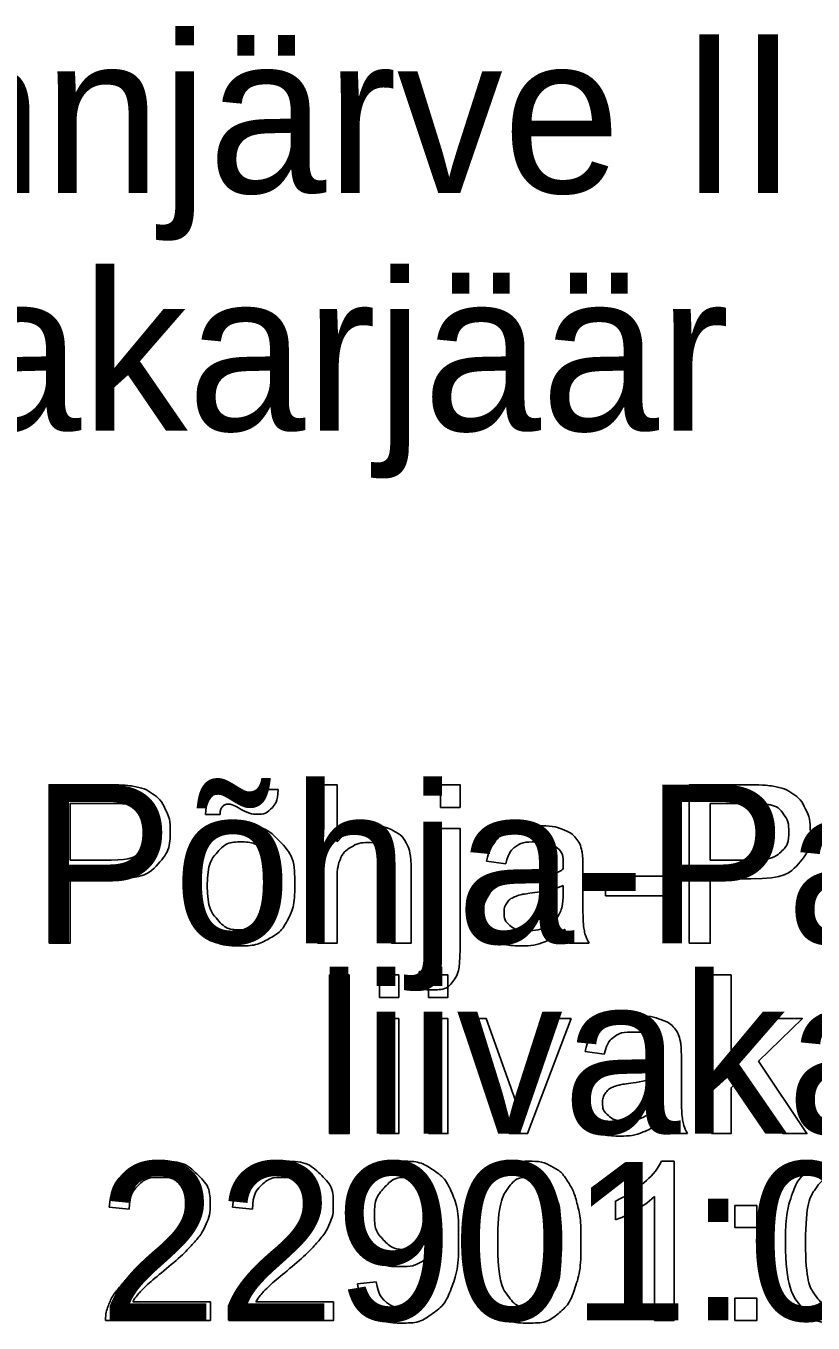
# Model space of a CAD drawing. Extents: x 700746 to 706058, y 6570320 to 6580460.
# Drawn here: x 705159.01 to 705187.3, y 6575954.62 to 6576001.26 of the extents above; entities that cross this region are included whole.
import ezdxf

# ---------------------------------------------------------------- set-up
doc = ezdxf.new("R2010")
doc.units = 0
for name, color, linetype in [('kataster', 7, 'Continuous'), ('Kataster tekst', 7, 'Continuous'), ('VORMISTUS', 7, 'Continuous')]:
    doc.layers.add(name, color=color, linetype=linetype)

msp = doc.modelspace()

# ---------------------------------------------------------------- linework, layer by layer
at = {"layer": 'kataster'}
for points in [[(705159.839, 6575968.272), (705159.839, 6575973.972), (705161.99, 6575973.972)], [(705167.568, 6575973.802), (705168.072, 6575973.802)], [(705169.492, 6575968.272), (705169.492, 6575973.972), (705170.192, 6575973.972), (705170.192, 6575971.926)], [(705173.915, 6575973.159), (705173.915, 6575973.972), (705174.614, 6575973.972), (705174.614, 6575973.159), (705173.915, 6575973.159)], [(705182.852, 6575968.272), (705182.852, 6575973.972), (705185.003, 6575973.972)], [(705162.053, 6575973.298), (705160.595, 6575973.298), (705160.595, 6575971.261)], [(705185.066, 6575973.298), (705183.608, 6575973.298), (705183.608, 6575971.261)], [(705165.986, 6575972.903), (705165.469, 6575972.903)], [(705173.915, 6575968.063), (705173.915, 6575972.403), (705174.614, 6575972.403), (705174.614, 6575968.049)], [(705160.595, 6575971.261), (705162.069, 6575971.261)], [(705176.257, 6575971.13), (705175.57, 6575971.222)], [(705183.608, 6575971.261), (705185.081, 6575971.261)], [(705172.855, 6575970.889), (705172.855, 6575968.272), (705172.155, 6575968.272), (705172.155, 6575970.888)], [(705179.028, 6575970.935), (705179.028, 6575970.003)], [(705162.057, 6575970.587), (705160.595, 6575970.587), (705160.595, 6575968.272), (705159.839, 6575968.272)], [(705170.192, 6575970.53), (705170.192, 6575968.272), (705169.492, 6575968.272)], [(705178.321, 6575970.088), (705178.325, 6575970.344)], [(705179.836, 6575969.983), (705179.836, 6575970.687), (705181.991, 6575970.687), (705181.991, 6575969.983), (705179.836, 6575969.983)], [(705185.07, 6575970.587), (705183.608, 6575970.587), (705183.608, 6575968.272), (705182.852, 6575968.272)], [(705179.25, 6575968.272), (705178.52, 6575968.272)], [(705169.922, 6575961.432), (705169.922, 6575967.132), (705170.622, 6575967.132), (705170.622, 6575961.432), (705169.922, 6575961.432)], [(705171.712, 6575966.328), (705171.712, 6575967.132), (705172.412, 6575967.132), (705172.412, 6575966.328), (705171.712, 6575966.328)], [(705173.028, 6575966.673), (705173.157, 6575967.267)], [(705173.48, 6575966.328), (705173.48, 6575967.132), (705174.18, 6575967.132), (705174.18, 6575966.328), (705173.48, 6575966.328)], [(705183.658, 6575961.432), (705183.658, 6575967.132), (705184.358, 6575967.132), (705184.358, 6575963.884), (705186.016, 6575965.563), (705186.922, 6575965.563), (705185.344, 6575964.028), (705187.083, 6575961.432), (705186.22, 6575961.432), (705184.846, 6575963.544), (705184.358, 6575963.069), (705184.358, 6575961.432), (705183.658, 6575961.432)], [(705171.712, 6575961.432), (705171.712, 6575965.563), (705172.412, 6575965.563), (705172.412, 6575961.432), (705171.712, 6575961.432)], [(705173.48, 6575961.432), (705173.48, 6575965.563), (705174.18, 6575965.563), (705174.18, 6575961.432), (705173.48, 6575961.432)], [(705176.383, 6575961.432), (705174.819, 6575965.563), (705175.557, 6575965.563), (705176.442, 6575963.089)], [(705176.967, 6575963.042), (705177.883, 6575965.563), (705178.603, 6575965.563), (705177.04, 6575961.432), (705176.383, 6575961.432)], [(705179.797, 6575964.29), (705179.111, 6575964.382)], [(705182.569, 6575964.095), (705182.569, 6575963.163)], [(705181.861, 6575963.248), (705181.865, 6575963.504)], [(705182.791, 6575961.432), (705182.061, 6575961.432)], [(705181.855, 6575960.433), (705182.305, 6575960.433), (705182.305, 6575954.712)], [(705182.305, 6575954.712), (705181.606, 6575954.712), (705181.606, 6575959.17)], [(705162.725, 6575958.713), (705162.003, 6575958.787)], [(705167.152, 6575958.713), (705166.43, 6575958.787)], [(705180.207, 6575958.327), (705180.207, 6575959.003)], [(705184.491, 6575958.048), (705184.491, 6575958.843), (705185.286, 6575958.843), (705185.286, 6575958.048), (705184.491, 6575958.048)], [(705170.923, 6575956.032), (705171.596, 6575956.093)], [(705165.64, 6575955.385), (705165.64, 6575954.712), (705161.873, 6575954.712)], [(705162.846, 6575955.385), (705165.64, 6575955.385)], [(705170.067, 6575955.385), (705170.067, 6575954.712), (705166.3, 6575954.712)], [(705167.273, 6575955.385), (705170.067, 6575955.385)], [(705184.491, 6575954.712), (705184.491, 6575955.507), (705185.286, 6575955.507), (705185.286, 6575954.712), (705184.491, 6575954.712)]]:
    msp.add_lwpolyline(points, dxfattribs=at)
for points, degree in [([(705161.99, 6575973.972), (705162.558, 6575973.972), (705162.858, 6575973.917), (705163.278, 6575973.847), (705163.562, 6575973.651), (705163.846, 6575973.454), (705164.019, 6575973.1), (705164.192, 6575972.746), (705164.192, 6575972.322), (705164.192, 6575971.595), (705163.729, 6575971.091), (705163.266, 6575970.587), (705162.057, 6575970.587)], 3), ([(705165.469, 6575972.903), (705165.465, 6575973.305), (705165.691, 6575973.545), (705165.913, 6575973.785), (705166.259, 6575973.785), (705166.5, 6575973.785), (705166.917, 6575973.578), (705167.147, 6575973.463), (705167.283, 6575973.463), (705167.408, 6575973.463), (705167.474, 6575973.532), (705167.54, 6575973.6), (705167.568, 6575973.802)], 3), ([(705168.072, 6575973.802), (705168.06, 6575973.359), (705167.848, 6575973.138), (705167.636, 6575972.916), (705167.31, 6575972.916), (705167.065, 6575972.916), (705166.664, 6575973.133), (705166.403, 6575973.272), (705166.282, 6575973.272), (705166.15, 6575973.272), (705166.068, 6575973.179), (705165.982, 6575973.086), (705165.986, 6575972.903)], 3), ([(705185.003, 6575973.972), (705185.571, 6575973.972), (705185.87, 6575973.917), (705186.291, 6575973.847), (705186.575, 6575973.651), (705186.859, 6575973.454), (705187.032, 6575973.1), (705187.205, 6575972.746), (705187.205, 6575972.322), (705187.205, 6575971.595), (705186.742, 6575971.091), (705186.279, 6575970.587), (705185.07, 6575970.587)], 3), ([(705162.069, 6575971.261), (705162.8, 6575971.261), (705163.107, 6575971.533), (705163.414, 6575971.805), (705163.414, 6575972.299), (705163.414, 6575972.657), (705163.233, 6575972.911), (705163.053, 6575973.166), (705162.757, 6575973.248), (705162.566, 6575973.298), (705162.053, 6575973.298)], 3), ([(705185.081, 6575971.261), (705185.813, 6575971.261), (705186.12, 6575971.533), (705186.427, 6575971.805), (705186.427, 6575972.299), (705186.427, 6575972.657), (705186.246, 6575972.911), (705186.065, 6575973.166), (705185.77, 6575973.248), (705185.579, 6575973.298), (705185.066, 6575973.298)], 3), ([(705164.804, 6575970.338), (705164.804, 6575971.484), (705165.442, 6575972.036), (705165.974, 6575972.495), (705166.74, 6575972.495), (705167.591, 6575972.495), (705168.131, 6575971.937), (705168.671, 6575971.379), (705168.671, 6575970.396), (705168.671, 6575969.599), (705168.432, 6575969.142), (705168.193, 6575968.686), (705167.736, 6575968.433), (705167.28, 6575968.181), (705166.74, 6575968.181), (705165.873, 6575968.181), (705165.339, 6575968.736), (705164.804, 6575969.292), (705164.804, 6575970.338)], 3), ([(705170.192, 6575971.926), (705170.681, 6575972.495), (705171.428, 6575972.495), (705171.887, 6575972.495), (705172.225, 6575972.314), (705172.563, 6575972.133), (705172.709, 6575971.814), (705172.855, 6575971.495), (705172.855, 6575970.889)], 3), ([(705175.57, 6575971.222), (705175.663, 6575971.662), (705175.877, 6575971.932), (705176.091, 6575972.203), (705176.495, 6575972.349), (705176.899, 6575972.495), (705177.431, 6575972.495), (705177.96, 6575972.495), (705178.29, 6575972.37), (705178.62, 6575972.246), (705178.776, 6575972.057), (705178.931, 6575971.868), (705178.993, 6575971.58), (705179.028, 6575971.401), (705179.028, 6575970.935)], 3), ([(705165.526, 6575970.337), (705165.526, 6575969.544), (705165.871, 6575969.149), (705166.216, 6575968.754), (705166.74, 6575968.754), (705167.259, 6575968.754), (705167.605, 6575969.151), (705167.95, 6575969.548), (705167.95, 6575970.361), (705167.95, 6575971.127), (705167.603, 6575971.522), (705167.256, 6575971.917), (705166.74, 6575971.917), (705166.216, 6575971.917), (705165.871, 6575971.524), (705165.526, 6575971.131), (705165.526, 6575970.337)], 3), ([(705172.155, 6575970.888), (705172.155, 6575971.413), (705171.928, 6575971.652), (705171.7, 6575971.891), (705171.284, 6575971.891), (705170.973, 6575971.891), (705170.699, 6575971.729), (705170.425, 6575971.568), (705170.308, 6575971.292), (705170.192, 6575971.016), (705170.192, 6575970.53)], 3), ([(705178.381, 6575968.78), (705177.991, 6575968.451), (705177.631, 6575968.316), (705177.271, 6575968.181), (705176.859, 6575968.181), (705176.179, 6575968.181), (705175.814, 6575968.513), (705175.449, 6575968.845), (705175.449, 6575969.361), (705175.449, 6575969.664), (705175.586, 6575969.915), (705175.724, 6575970.165), (705175.948, 6575970.317), (705176.171, 6575970.468), (705176.451, 6575970.546), (705176.657, 6575970.6), (705177.073, 6575970.651), (705177.92, 6575970.752), (705178.321, 6575970.891), (705178.325, 6575971.036), (705178.325, 6575971.075), (705178.325, 6575971.504), (705178.127, 6575971.679), (705177.859, 6575971.917), (705177.331, 6575971.917), (705176.839, 6575971.917), (705176.604, 6575971.744), (705176.369, 6575971.57), (705176.257, 6575971.13)], 3), ([(705178.325, 6575970.344), (705177.943, 6575970.189), (705177.18, 6575970.08), (705176.748, 6575970.018), (705176.569, 6575969.94), (705176.39, 6575969.862), (705176.293, 6575969.713), (705176.196, 6575969.563), (705176.196, 6575969.381), (705176.196, 6575969.101), (705176.407, 6575968.914), (705176.619, 6575968.728), (705177.027, 6575968.728), (705177.431, 6575968.728), (705177.746, 6575968.905), (705178.06, 6575969.082), (705178.208, 6575969.389), (705178.321, 6575969.625), (705178.321, 6575970.088)], 3), ([(705179.028, 6575970.003), (705179.028, 6575969.027), (705179.073, 6575968.768), (705179.118, 6575968.509), (705179.25, 6575968.272)], 3), ([(705178.52, 6575968.272), (705178.412, 6575968.489), (705178.381, 6575968.78)], 2), ([(705174.614, 6575968.049), (705174.614, 6575967.287), (705174.416, 6575966.988), (705174.163, 6575966.599), (705173.576, 6575966.599), (705173.292, 6575966.599), (705173.028, 6575966.673)], 3), ([(705173.157, 6575967.267), (705173.368, 6575967.212), (705173.489, 6575967.212), (705173.704, 6575967.212), (705173.809, 6575967.354), (705173.915, 6575967.496), (705173.915, 6575968.063)], 3), ([(705179.111, 6575964.382), (705179.204, 6575964.822), (705179.418, 6575965.092), (705179.632, 6575965.363), (705180.036, 6575965.509), (705180.44, 6575965.655), (705180.972, 6575965.655), (705181.501, 6575965.655), (705181.831, 6575965.53), (705182.161, 6575965.406), (705182.317, 6575965.217), (705182.472, 6575965.028), (705182.534, 6575964.74), (705182.569, 6575964.561), (705182.569, 6575964.095)], 3), ([(705181.922, 6575961.94), (705181.531, 6575961.611), (705181.172, 6575961.476), (705180.812, 6575961.341), (705180.4, 6575961.341), (705179.72, 6575961.341), (705179.355, 6575961.673), (705178.989, 6575962.005), (705178.989, 6575962.521), (705178.989, 6575962.824), (705179.127, 6575963.075), (705179.265, 6575963.325), (705179.489, 6575963.477), (705179.712, 6575963.628), (705179.992, 6575963.706), (705180.198, 6575963.76), (705180.614, 6575963.811), (705181.461, 6575963.912), (705181.861, 6575964.051), (705181.865, 6575964.196), (705181.865, 6575964.235), (705181.865, 6575964.664), (705181.667, 6575964.839), (705181.4, 6575965.077), (705180.872, 6575965.077), (705180.379, 6575965.077), (705180.145, 6575964.904), (705179.91, 6575964.73), (705179.797, 6575964.29)], 3), ([(705181.865, 6575963.504), (705181.484, 6575963.349), (705180.721, 6575963.24), (705180.289, 6575963.178), (705180.11, 6575963.1), (705179.931, 6575963.022), (705179.834, 6575962.873), (705179.737, 6575962.723), (705179.737, 6575962.541), (705179.737, 6575962.261), (705179.948, 6575962.074), (705180.16, 6575961.888), (705180.568, 6575961.888), (705180.972, 6575961.888), (705181.287, 6575962.065), (705181.601, 6575962.242), (705181.749, 6575962.549), (705181.861, 6575962.785), (705181.861, 6575963.248)], 3), ([(705176.442, 6575963.089), (705176.586, 6575962.688), (705176.706, 6575962.257), (705176.8, 6575962.583), (705176.967, 6575963.042)], 3), ([(705182.569, 6575963.163), (705182.569, 6575962.187), (705182.614, 6575961.928), (705182.659, 6575961.669), (705182.791, 6575961.432)], 3), ([(705182.061, 6575961.432), (705181.953, 6575961.649), (705181.922, 6575961.94)], 2), ([(705162.003, 6575958.787), (705162.077, 6575959.591), (705162.559, 6575960.012), (705163.042, 6575960.433), (705163.854, 6575960.433), (705164.675, 6575960.433), (705165.153, 6575959.979), (705165.631, 6575959.524), (705165.631, 6575958.852), (705165.631, 6575958.51), (705165.491, 6575958.18), (705165.351, 6575957.849), (705165.027, 6575957.484), (705164.703, 6575957.119), (705163.95, 6575956.481), (705163.32, 6575955.953), (705163.141, 6575955.764), (705162.963, 6575955.575), (705162.846, 6575955.385)], 3), ([(705166.43, 6575958.787), (705166.504, 6575959.591), (705166.986, 6575960.012), (705167.469, 6575960.433), (705168.281, 6575960.433), (705169.102, 6575960.433), (705169.58, 6575959.979), (705170.058, 6575959.524), (705170.058, 6575958.852), (705170.058, 6575958.51), (705169.918, 6575958.18), (705169.779, 6575957.849), (705169.454, 6575957.484), (705169.13, 6575957.119), (705168.377, 6575956.481), (705167.747, 6575955.953), (705167.569, 6575955.764), (705167.39, 6575955.575), (705167.273, 6575955.385)], 3), ([(705171.596, 6575956.093), (705171.682, 6575955.618), (705171.922, 6575955.404), (705172.163, 6575955.189), (705172.54, 6575955.189), (705172.862, 6575955.189), (705173.106, 6575955.337), (705173.35, 6575955.485), (705173.504, 6575955.732), (705173.658, 6575955.979), (705173.763, 6575956.4), (705173.868, 6575956.82), (705173.868, 6575957.255), (705173.868, 6575957.302), (705173.864, 6575957.395), (705173.654, 6575957.061), (705173.291, 6575956.853), (705172.928, 6575956.645), (705172.504, 6575956.645), (705171.797, 6575956.645), (705171.308, 6575957.158), (705170.818, 6575957.671), (705170.818, 6575958.51), (705170.818, 6575959.376), (705171.329, 6575959.905), (705171.84, 6575960.433), (705172.609, 6575960.433), (705173.165, 6575960.433), (705173.625, 6575960.134), (705174.086, 6575959.835), (705174.325, 6575959.281), (705174.563, 6575958.727), (705174.563, 6575957.678), (705174.563, 6575956.586), (705174.326, 6575955.939), (705174.089, 6575955.292), (705173.621, 6575954.954), (705173.153, 6575954.616), (705172.524, 6575954.616), (705171.855, 6575954.616), (705171.432, 6575954.988), (705171.008, 6575955.359), (705170.923, 6575956.032)], 3), ([(705175.246, 6575957.523), (705175.246, 6575958.533), (705175.453, 6575959.15), (705175.661, 6575959.767), (705176.071, 6575960.1), (705176.481, 6575960.433), (705177.103, 6575960.433), (705177.561, 6575960.433), (705177.908, 6575960.249), (705178.255, 6575960.064), (705178.479, 6575959.716), (705178.704, 6575959.369), (705178.832, 6575958.869), (705178.96, 6575958.37), (705178.96, 6575957.523), (705178.96, 6575956.52), (705178.754, 6575955.903), (705178.548, 6575955.286), (705178.138, 6575954.951), (705177.728, 6575954.616), (705177.103, 6575954.616), (705176.279, 6575954.616), (705175.809, 6575955.204), (705175.246, 6575955.918), (705175.246, 6575957.523)], 3), ([(705180.207, 6575959.003), (705180.794, 6575959.279), (705181.233, 6575959.671), (705181.672, 6575960.064), (705181.855, 6575960.433)], 3), ([(705186.311, 6575957.523), (705186.311, 6575958.533), (705186.519, 6575959.15), (705186.727, 6575959.767), (705187.137, 6575960.1), (705187.547, 6575960.433), (705188.168, 6575960.433), (705188.627, 6575960.433), (705188.974, 6575960.249), (705189.321, 6575960.064), (705189.545, 6575959.716), (705189.769, 6575959.369), (705189.897, 6575958.869), (705190.026, 6575958.37), (705190.026, 6575957.523), (705190.026, 6575956.52), (705189.82, 6575955.903), (705189.614, 6575955.286), (705189.204, 6575954.951), (705188.794, 6575954.616), (705188.168, 6575954.616), (705187.344, 6575954.616), (705186.874, 6575955.204), (705186.311, 6575955.918), (705186.311, 6575957.523)], 3), ([(705161.873, 6575954.712), (705161.865, 6575954.965), (705161.955, 6575955.198), (705162.099, 6575955.583), (705162.416, 6575955.957), (705162.733, 6575956.33), (705163.331, 6575956.818), (705164.259, 6575957.581), (705164.584, 6575958.026), (705164.91, 6575958.471), (705164.91, 6575958.869), (705164.91, 6575959.284), (705164.613, 6575959.57), (705164.316, 6575959.855), (705163.839, 6575959.855), (705163.334, 6575959.855), (705163.031, 6575959.552), (705162.728, 6575959.249), (705162.725, 6575958.713)], 3), ([(705166.3, 6575954.712), (705166.292, 6575954.965), (705166.382, 6575955.198), (705166.526, 6575955.583), (705166.843, 6575955.957), (705167.16, 6575956.33), (705167.758, 6575956.818), (705168.686, 6575957.581), (705169.011, 6575958.026), (705169.337, 6575958.471), (705169.337, 6575958.869), (705169.337, 6575959.284), (705169.04, 6575959.57), (705168.743, 6575959.855), (705168.266, 6575959.855), (705167.761, 6575959.855), (705167.458, 6575959.552), (705167.156, 6575959.249), (705167.152, 6575958.713)], 3), ([(705173.786, 6575958.545), (705173.786, 6575959.148), (705173.467, 6575959.502), (705173.148, 6575959.855), (705172.696, 6575959.855), (705172.228, 6575959.855), (705171.884, 6575959.474), (705171.54, 6575959.093), (705171.54, 6575958.487), (705171.54, 6575957.942), (705171.866, 6575957.602), (705172.193, 6575957.262), (705172.676, 6575957.262), (705173.161, 6575957.262), (705173.473, 6575957.602), (705173.786, 6575957.942), (705173.786, 6575958.545)], 3), ([(705175.967, 6575957.522), (705175.967, 6575956.117), (705176.294, 6575955.653), (705176.622, 6575955.189), (705177.103, 6575955.189), (705177.584, 6575955.189), (705177.911, 6575955.655), (705178.239, 6575956.12), (705178.239, 6575957.522), (705178.239, 6575958.93), (705177.912, 6575959.393), (705177.585, 6575959.855), (705177.095, 6575959.855), (705176.614, 6575959.855), (705176.326, 6575959.447), (705175.967, 6575958.926), (705175.967, 6575957.522)], 3), ([(705187.032, 6575957.522), (705187.032, 6575956.117), (705187.36, 6575955.653), (705187.687, 6575955.189), (705188.168, 6575955.189), (705188.649, 6575955.189), (705188.977, 6575955.655), (705189.304, 6575956.12), (705189.304, 6575957.522), (705189.304, 6575958.93), (705188.977, 6575959.393), (705188.65, 6575959.855), (705188.161, 6575959.855), (705187.68, 6575959.855), (705187.392, 6575959.447), (705187.032, 6575958.926), (705187.032, 6575957.522)], 3), ([(705181.606, 6575959.17), (705181.353, 6575958.929), (705180.943, 6575958.688), (705180.533, 6575958.447), (705180.207, 6575958.327)], 3)]:
    msp.add_open_spline(points, degree=degree, dxfattribs=at)

# ---------------------------------------------------------------- texts
at = {"layer": 'Kataster tekst'}
for s, p in [('Põhja-Pannjärve ', (705159.226, 6575968.272)), ('liivakarjäär', (705169.414, 6575961.432)), ('22901:001:0139', (705161.634, 6575954.712))]:
    msp.add_text(s, height=5.7, dxfattribs=at).set_placement(p)
at = {"layer": 'VORMISTUS'}
for s, p in [('Pannjärve II', (705146.067, 6575995.255)), ('liivakarjäär', (705147.874, 6575986.705))]:
    msp.add_text(s, height=5.7, dxfattribs=at).set_placement(p)

doc.saveas('drawing.dxf')
